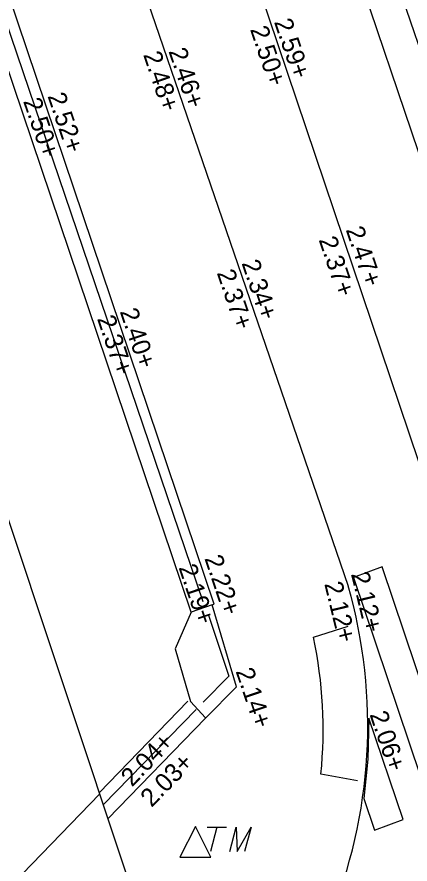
# Model space of a CAD drawing. Extents: x 122462 to 123306, y 485548 to 486417.
# Drawn here: x 122832.7 to 122839.17, y 486070.8 to 486084.73 of the extents above; entities that cross this region are included whole.
import ezdxf

# ---------------------------------------------------------------- set-up
doc = ezdxf.new("R2010")
doc.units = 0
for name, color, linetype in [('B-WE-AL-WERKGRENS-G', 7, 'Continuous'), ('B-WE-IE-TERREINAFSCHEIDING_KUNSTMATIG_HEKWERK-G', 7, 'Continuous'), ('B-WE-OG-HOOGTEPUNT-S', 7, 'Continuous'), ('B-WE-OG-TOPOGRAFIE_MUUR-G', 7, 'Continuous'), ('B-WE-OG-TOPOGRAFIE_RAILS-G', 7, 'Continuous'), ('B-WE-VH-KANTOPSLUITING_TROTTOIRBAND_130 150-G', 7, 'Continuous'), ('B-WE-VH-KANTOPSLUITING_TROTTOIRBAND_180 200-G', 7, 'Continuous'), ('B-WE-VH-MATERIAALGRENS-G', 7, 'Continuous'), ('B-WE-VW-MARKERING_DWARS_OVERSTEEK_VOETGANGERS-G', 7, 'Continuous'), ('Level 14', 7, 'Continuous'), ('V meubilair trammast', 7, 'Continuous')]:
    doc.layers.add(name, color=color, linetype=linetype)

msp = doc.modelspace()

# ---------------------------------------------------------------- linework, layer by layer
at = {"layer": 'B-WE-AL-WERKGRENS-G'}
msp.add_lwpolyline([(122857.632, 486078.279), (122830.484, 486160.606), (122900.937, 486183.81), (122887.855, 486222.555), (122665.445, 486149.273), (122678.196, 486110.449), (122807.072, 486152.895), (122835.324, 486068.154)], dxfattribs=at)
at = {"layer": 'B-WE-IE-TERREINAFSCHEIDING_KUNSTMATIG_HEKWERK-G'}
for points in [[(122827.167, 486100.384), (122835.76, 486075.119)], [(122835.849, 486074.908), (122836.184, 486073.889), (122835.764, 486073.461)], [(122835.647, 486073.343), (122834.117, 486071.772)]]:
    msp.add_lwpolyline(points, dxfattribs=at)
at = {"layer": 'B-WE-OG-TOPOGRAFIE_MUUR-G'}
for points in [[(122835.911, 486075.06), (122835.947, 486075.072), (122831.626, 486087.852), (122827.266, 486100.764), (122827.168, 486100.731)], [(122835.568, 486074.944), (122831.247, 486087.724), (122826.887, 486100.636)], [(122835.8, 486073.198), (122836.313, 486073.712), (122835.911, 486075.06), (122835.568, 486074.944), (122835.302, 486074.336), (122835.557, 486073.474), (122835.805, 486073.202)], [(122834.052, 486071.969), (122835.513, 486073.476)], [(122834.194, 486071.542), (122835.8, 486073.198)]]:
    msp.add_lwpolyline(points, dxfattribs=at)
at = {"layer": 'B-WE-OG-TOPOGRAFIE_RAILS-G'}
msp.add_line((122832.11, 486105.5), (122839.825, 486082.745), dxfattribs=at)
at = {"layer": 'B-WE-VH-KANTOPSLUITING_TROTTOIRBAND_130 150-G'}
msp.add_arc((122830.096, 486073.078), 8.377, 337.415, 15.8936, dxfattribs=at)
at = {"layer": 'B-WE-VH-KANTOPSLUITING_TROTTOIRBAND_180 200-G'}
for points in [[(122839.772, 486076.05), (122830.973, 486102.107), (122827.132, 486113.429)], [(122831.584, 486105.321), (122832.323, 486103.149), (122836.246, 486091.538), (122841.344, 486076.501)], [(122829.02, 486102.127), (122834.782, 486085.189), (122838.152, 486075.372)]]:
    msp.add_lwpolyline(points, dxfattribs=at)
at = {"layer": 'B-WE-VH-MATERIAALGRENS-G'}
for points in [[(122837.579, 486074.529), (122838.15, 486074.711)], [(122838.304, 486072.168), (122837.701, 486072.277)]]:
    msp.add_lwpolyline(points, dxfattribs=at)
msp.add_arc((122830.441, 486073.013), 7.298, 354.2117, 11.9901, dxfattribs=at)
at = {"layer": 'B-WE-VW-MARKERING_DWARS_OVERSTEEK_VOETGANGERS-G'}
msp.add_lwpolyline([(122839.992, 486071.877), (122838.708, 486075.686), (122838.239, 486075.512), (122839.523, 486071.703)], close=True, dxfattribs=at)
for points in [[(122838.491, 486073.199), (122838.477, 486072.526), (122838.409, 486071.877)], [(122838.409, 486071.877), (122838.585, 486071.355), (122839.054, 486071.529), (122838.491, 486073.199)]]:
    msp.add_lwpolyline(points, dxfattribs=at)
at = {"layer": 'Level 14'}
msp.add_line((122834.059, 486071.948), (122832.534, 486070.377), dxfattribs=at)
at = {"layer": 'V meubilair trammast'}
for p, q in [((122835.637, 486071.418), (122835.382, 486070.912)), ((122835.89, 486070.912), (122835.637, 486071.418)), ((122835.832, 486071.408), (122836.149, 486071.407)), ((122835.99, 486071.408), (122835.883, 486071.005)), ((122836.203, 486071.004), (122836.31, 486071.407)), ((122836.31, 486071.407), (122836.324, 486071.005)), ((122836.324, 486071.005), (122836.552, 486071.407)), ((122836.552, 486071.407), (122836.444, 486071.004)), ((122835.382, 486070.912), (122835.89, 486070.912))]:
    msp.add_line(p, q, dxfattribs=at)

# ---------------------------------------------------------------- texts
at = {"layer": 'B-WE-OG-HOOGTEPUNT-S'}
for s, rotation, p in [('2.59+', 288.6589, (122836.928, 486084.651)), ('2.50+', 288.6589, (122836.533, 486084.528)), ('2.46+', 288.6589, (122835.191, 486084.169)), ('2.48+', 288.6589, (122834.774, 486084.111)), ('2.50+', 288.6589, (122832.799, 486083.347)), ('2.52+', 288.6589, (122833.199, 486083.432)), ('2.47+', 288.6589, (122838.109, 486081.232)), ('2.37+', 288.6589, (122837.663, 486081.067)), ('2.34+', 288.6589, (122836.393, 486080.684)), ('2.37+', 288.6589, (122835.986, 486080.524)), ('2.40+', 288.6589, (122834.389, 486079.887)), ('2.37+', 288.6589, (122834.015, 486079.77)), ('2.22+', 288.6795, (122835.782, 486075.827)), ('2.19+', 288.6795, (122835.356, 486075.677)), ('2.12+', 283.6996, (122838.195, 486075.571)), ('2.12+', 283.6996, (122837.756, 486075.409)), ('2.14+', 288.6795, (122836.296, 486073.971)), ('2.06+', 288.6589, (122838.5, 486073.26)), ('2.04+', 45.875, (122834.594, 486072.057)), ('2.03+', 45.875, (122834.916, 486071.72))]:
    msp.add_text(s, height=0.3, rotation=rotation, dxfattribs=at).set_placement(p)

doc.saveas('drawing.dxf')
